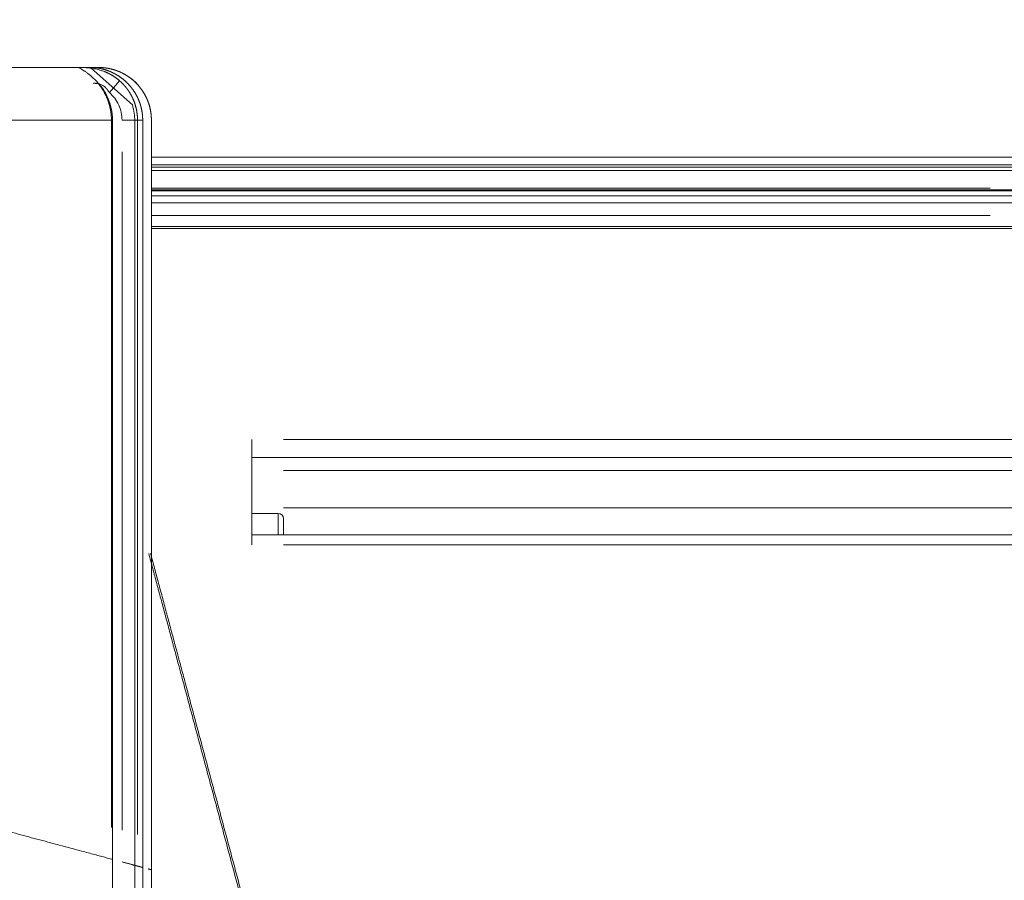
# Model space of a CAD drawing. Header units: millimetres. Extents: x 25069 to 61396, y 8621 to 21558.
# Tile 635 of 656: x 59448 to 59541, y 15433 to 15514. Entities that reach past the tile are written whole.
import ezdxf

# ---------------------------------------------------------------- set-up
doc = ezdxf.new("R2010")
doc.units = ezdxf.units.MM
doc.layers.add('10', color=7, linetype='Continuous')
doc.layers.add('dim', color=84, linetype='Continuous', lineweight=9)
doc.dimstyles.get("Standard").update_dxf_attribs({"dimtxt": 15, "dimasz": 5, "dimexe": 8, "dimexo": 5, "dimgap": 3, "dimtad": 0, "dimzin": 0, "dimdsep": 46, "dimtxsty": 'Standard', "dimblk": 'CLOSEDBLANK', "dimcen": 2, "dimclrd": 4, "dimclre": 3, "dimadec": 0, "dimazin": 0, "dimtfac": 1, "dimtofl": 0, "dimtmove": 0, "dimatfit": 3, "dimldrblk": 'CLOSEDBLANK', "dimfxl": 0, "dimtolj": 1, "dimtzin": 0, "dimarcsym": 0})

# ---------------------------------------------------------------- blocks, each defined once
blk = doc.blocks.new('_ClosedBlank')
at = {"color": 0, "linetype": 'ByBlock', "lineweight": -2}
for p, q in [((-1, 0.1667), (0, 0)), ((-1, 0.1667), (-1, -0.1667)), ((0, 0), (-1, -0.1667))]:
    blk.add_line(p, q, dxfattribs=at)
blk = doc.blocks.new('*D43')
at = {"layer": 'Defpoints', "color": 0, "lineweight": 18}
for p in [(59230.093, 15670.62), (59230.093, 15460.188), (59407.593, 15394.872)]:
    blk.add_point(p, dxfattribs=at)
at = {"layer": 'dim', "color": 3, "lineweight": -2}
for p, q in [((59230.093, 15480.188), (59230.093, 15690.62)), ((59407.593, 15414.872), (59407.593, 15690.62))]:
    blk.add_line(p, q, dxfattribs=at)
at = {"layer": 'dim', "color": 4, "lineweight": -3}
for p, q in [((59240.093, 15670.62), (59397.593, 15670.62)), ((59407.593, 15670.62), (59417.593, 15670.62))]:
    blk.add_line(p, q, dxfattribs=at)
at = {"layer": 'dim', "color": 4, "lineweight": -3, "xscale": 10, "yscale": 10, "zscale": 10, "rotation": 180}
blk.add_blockref('_ClosedBlank', (59230.093, 15670.62), dxfattribs=at)
at = {"layer": 'dim', "color": 4, "lineweight": -3, "xscale": 10, "yscale": 10, "zscale": 10}
blk.add_blockref('_ClosedBlank', (59407.593, 15670.62), dxfattribs=at)
at = {"layer": 'dim', "color": 0, "lineweight": 18, "insert": (59672.593, 15670.62), "char_height": 100, "attachment_point": 5}
blk.add_mtext('\\A1;177.50', dxfattribs=at)

msp = doc.modelspace()

# ---------------------------------------------------------------- linework, layer by layer
at = {"layer": '10', "color": 7, "linetype": 'Continuous', "lineweight": 20}
for p, q in [((59439.664, 15509.872), (59454.823, 15509.872)), ((59454.823, 15509.872), (59455.575, 15509.872)), ((59454.871, 15509.804), (59458.777, 15506.317)), ((59457.567, 15508.61), (59456.593, 15507.489)), ((59456.79, 15504.872), (59442.993, 15504.872)), ((59456.885, 15504.872), (59456.79, 15504.872)), ((59456.79, 15437.875), (59456.79, 15504.872)), ((59456.885, 15434.796), (59456.885, 15504.872)), ((59459.263, 15504.872), (59457.796, 15504.872)), ((59458.997, 15434.284), (59458.997, 15504.872)), ((59459.754, 15504.872), (59459.263, 15504.872)), ((59459.263, 15504.872), (59459.263, 15437.213)), ((59459.775, 15504.872), (59459.754, 15504.872)), ((59459.754, 15437.082), (59459.754, 15504.872)), ((59459.775, 15434.036), (59459.775, 15504.872)), ((59460.58, 15504.872), (59460.593, 15504.872)), ((59460.58, 15504.872), (59460.58, 15436.86)), ((59460.593, 15433.856), (59460.593, 15504.872)), ((59457.796, 15437.606), (59457.796, 15501.871)), ((59460.594, 15501.368), (59543.093, 15501.368)), ((59543.093, 15501.372), (59460.595, 15501.372)), ((59543.093, 15500.663), (59460.594, 15500.663)), ((59543.093, 15500.644), (59460.594, 15500.644)), ((59460.594, 15500.414), (59543.093, 15500.414)), ((59543.093, 15500.126), (59460.594, 15500.126)), ((59540.092, 15498.439), (59460.594, 15498.439)), ((59543.093, 15498.277), (59460.594, 15498.277)), ((59543.093, 15498.194), (59460.594, 15498.194)), ((59460.594, 15497.718), (59543.093, 15497.718)), ((59460.594, 15497.057), (59543.093, 15497.057)), ((59540.093, 15495.847), (59460.595, 15495.847)), ((59543.093, 15494.794), (59460.594, 15494.794)), ((59543.093, 15494.617), (59460.594, 15494.617)), ((59470.093, 15464.639), (59470.093, 15474.617)), ((59473.094, 15474.617), (59543.093, 15474.617)), ((59543.093, 15472.924), (59470.093, 15472.924)), ((59543.093, 15471.678), (59473.094, 15471.678)), ((59472.593, 15467.622), (59470.093, 15467.622)), ((59472.593, 15465.599), (59472.593, 15467.622)), ((59549.093, 15468.148), (59473.094, 15468.148)), ((59473.093, 15465.599), (59473.093, 15467.122)), ((59543.093, 15465.599), (59470.093, 15465.599)), ((59543.093, 15464.639), (59473.094, 15464.639)), ((59456.885, 15347.872), (59456.885, 15435.09)), ((59458.997, 15347.872), (59458.997, 15434.284)), ((59459.775, 15347.872), (59459.775, 15434.477)), ((59460.593, 15347.872), (59460.593, 15433.86))]:
    msp.add_line(p, q, dxfattribs=at)
for centre, radius in [((59455.593, 15504.872), 5), ((59472.593, 15467.122), 0.5)]:
    msp.add_arc(centre, radius, 0, 90, dxfattribs=at)
for points, knots in [([(59453.655, 15509.867), (59453.655, 15509.867), (59453.653, 15509.868), (59453.651, 15509.868), (59453.649, 15509.868), (59453.647, 15509.869), (59453.645, 15509.869), (59453.644, 15509.869), (59453.643, 15509.869), (59453.642, 15509.87), (59453.642, 15509.87), (59453.642, 15509.87), (59453.642, 15509.87), (59453.642, 15509.87), (59453.642, 15509.87), (59453.643, 15509.871), (59453.644, 15509.871), (59453.645, 15509.871), (59453.647, 15509.871), (59453.649, 15509.871), (59453.651, 15509.871), (59453.653, 15509.871), (59453.656, 15509.871), (59453.659, 15509.871), (59453.662, 15509.871), (59453.665, 15509.871), (59453.668, 15509.871), (59453.672, 15509.871), (59453.676, 15509.871), (59453.681, 15509.872), (59453.685, 15509.872), (59453.69, 15509.872), (59453.707, 15509.872), (59453.741, 15509.872), (59453.804, 15509.871), (59453.882, 15509.871), (59453.973, 15509.87), (59454.076, 15509.867), (59454.189, 15509.864), (59454.313, 15509.858), (59454.461, 15509.848), (59454.634, 15509.833), (59454.833, 15509.81), (59455.053, 15509.777), (59455.294, 15509.732), (59455.553, 15509.671), (59455.822, 15509.593), (59456.02, 15509.523), (59456.145, 15509.474), (59456.195, 15509.455), (59456.245, 15509.434), (59456.295, 15509.413), (59456.345, 15509.391), (59456.395, 15509.368), (59456.446, 15509.344), (59456.497, 15509.32), (59456.547, 15509.295), (59456.598, 15509.269), (59456.649, 15509.243), (59456.7, 15509.215), (59456.752, 15509.187), (59456.803, 15509.158), (59456.854, 15509.128), (59456.905, 15509.097), (59456.957, 15509.065), (59457.008, 15509.032), (59457.059, 15508.999), (59457.111, 15508.964), (59457.162, 15508.929), (59457.213, 15508.892), (59457.264, 15508.855), (59457.315, 15508.817), (59457.366, 15508.777), (59457.416, 15508.737), (59457.467, 15508.696), (59457.517, 15508.654), (59457.55, 15508.625), (59457.567, 15508.61)], [0, 0, 0, 0, 0.004171, 0.00833, 0.012477, 0.016612, 0.020736, 0.024849, 0.028952, 0.033046, 0.037131, 0.041207, 0.045275, 0.049336, 0.05339, 0.057438, 0.061479, 0.065515, 0.069547, 0.073574, 0.077598, 0.081618, 0.085636, 0.089652, 0.093666, 0.097679, 0.101692, 0.105705, 0.109719, 0.113733, 0.11775, 0.121769, 0.125791, 0.157, 0.188149, 0.219499, 0.251309, 0.281747, 0.312522, 0.343828, 0.375843, 0.416518, 0.458091, 0.500843, 0.548782, 0.597851, 0.648333, 0.700489, 0.709826, 0.719223, 0.728683, 0.738205, 0.747792, 0.757445, 0.767164, 0.776951, 0.786807, 0.796734, 0.806731, 0.816801, 0.826945, 0.837162, 0.847456, 0.857825, 0.868272, 0.878797, 0.889402, 0.900087, 0.910852, 0.9217, 0.932631, 0.943645, 0.954744, 0.965928, 0.977198, 0.988555, 1, 1, 1, 1]), ([(59453.956, 15509.706), (59453.954, 15509.709), (59453.948, 15509.714), (59453.939, 15509.722), (59453.931, 15509.73), (59453.922, 15509.737), (59453.913, 15509.744), (59453.905, 15509.751), (59453.896, 15509.758), (59453.887, 15509.765), (59453.879, 15509.771), (59453.87, 15509.777), (59453.862, 15509.783), (59453.853, 15509.789), (59453.844, 15509.794), (59453.836, 15509.8), (59453.827, 15509.805), (59453.818, 15509.81), (59453.81, 15509.814), (59453.801, 15509.819), (59453.793, 15509.823), (59453.784, 15509.828), (59453.775, 15509.832), (59453.767, 15509.835), (59453.758, 15509.839), (59453.75, 15509.842), (59453.741, 15509.845), (59453.732, 15509.848), (59453.724, 15509.851), (59453.715, 15509.854), (59453.707, 15509.856), (59453.698, 15509.859), (59453.69, 15509.861), (59453.681, 15509.863), (59453.672, 15509.864), (59453.664, 15509.866), (59453.658, 15509.867), (59453.655, 15509.867)], [0, 0, 0, 0, 0.027475, 0.055015, 0.082618, 0.110286, 0.138019, 0.165815, 0.193676, 0.221601, 0.249591, 0.277645, 0.305764, 0.333946, 0.362194, 0.390506, 0.418882, 0.447323, 0.475829, 0.504399, 0.533034, 0.561734, 0.590498, 0.619327, 0.648221, 0.677179, 0.706202, 0.73529, 0.764443, 0.79366, 0.822943, 0.85229, 0.881702, 0.911179, 0.940721, 0.970328, 1, 1, 1, 1]), ([(59456.79, 15504.872), (59456.79, 15504.884), (59456.79, 15504.907), (59456.79, 15504.941), (59456.789, 15504.976), (59456.789, 15505.01), (59456.788, 15505.044), (59456.786, 15505.078), (59456.785, 15505.111), (59456.784, 15505.144), (59456.782, 15505.177), (59456.78, 15505.21), (59456.778, 15505.243), (59456.775, 15505.275), (59456.773, 15505.307), (59456.77, 15505.338), (59456.767, 15505.37), (59456.765, 15505.401), (59456.761, 15505.432), (59456.758, 15505.463), (59456.755, 15505.493), (59456.751, 15505.524), (59456.747, 15505.554), (59456.744, 15505.583), (59456.74, 15505.613), (59456.736, 15505.642), (59456.731, 15505.671), (59456.727, 15505.7), (59456.723, 15505.728), (59456.718, 15505.756), (59456.713, 15505.784), (59456.709, 15505.812), (59456.704, 15505.839), (59456.699, 15505.866), (59456.694, 15505.893), (59456.688, 15505.92), (59456.683, 15505.946), (59456.678, 15505.972), (59456.672, 15505.998), (59456.667, 15506.023), (59456.661, 15506.049), (59456.656, 15506.074), (59456.65, 15506.099), (59456.644, 15506.123), (59456.639, 15506.147), (59456.633, 15506.171), (59456.627, 15506.195), (59456.621, 15506.219), (59456.615, 15506.242), (59456.609, 15506.265), (59456.603, 15506.288), (59456.597, 15506.31), (59456.591, 15506.332), (59456.585, 15506.354), (59456.578, 15506.376), (59456.572, 15506.398), (59456.566, 15506.419), (59456.56, 15506.44), (59456.553, 15506.461), (59456.547, 15506.481), (59456.541, 15506.501), (59456.535, 15506.521), (59456.528, 15506.541), (59456.522, 15506.56), (59456.516, 15506.58), (59456.509, 15506.599), (59456.503, 15506.617), (59456.473, 15506.706), (59456.417, 15506.859), (59456.331, 15507.069), (59456.241, 15507.263), (59456.144, 15507.455), (59456.04, 15507.644), (59455.926, 15507.83), (59455.813, 15508.002), (59455.651, 15508.229), (59455.44, 15508.492), (59455.215, 15508.733), (59455.037, 15508.906), (59454.903, 15509.028), (59454.774, 15509.137), (59454.647, 15509.237), (59454.524, 15509.329), (59454.406, 15509.411), (59454.3, 15509.482), (59454.229, 15509.528), (59454.185, 15509.555), (59454.165, 15509.568), (59454.145, 15509.58), (59454.126, 15509.592), (59454.109, 15509.603), (59454.091, 15509.613), (59454.075, 15509.624), (59454.06, 15509.633), (59454.046, 15509.642), (59454.032, 15509.651), (59454.019, 15509.659), (59454.008, 15509.667), (59453.997, 15509.675), (59453.987, 15509.682), (59453.978, 15509.688), (59453.97, 15509.695), (59453.963, 15509.701), (59453.959, 15509.704), (59453.956, 15509.706)], [0, 0, 0, 0, 0.00484, 0.009648, 0.014424, 0.019167, 0.023878, 0.028557, 0.033203, 0.037817, 0.042399, 0.046948, 0.051464, 0.055949, 0.060401, 0.06482, 0.069208, 0.073563, 0.077885, 0.082175, 0.086433, 0.090659, 0.094852, 0.099012, 0.103141, 0.107237, 0.1113, 0.115332, 0.119331, 0.123297, 0.127231, 0.131133, 0.135003, 0.13884, 0.142645, 0.146417, 0.150157, 0.153865, 0.15754, 0.161183, 0.164794, 0.168372, 0.171918, 0.175432, 0.178913, 0.182362, 0.185779, 0.189163, 0.192515, 0.195835, 0.199122, 0.202377, 0.2056, 0.20879, 0.211948, 0.215073, 0.218167, 0.221228, 0.224256, 0.227252, 0.230216, 0.233148, 0.236047, 0.238914, 0.241749, 0.244551, 0.247322, 0.250059, 0.283869, 0.31597, 0.346368, 0.375067, 0.408087, 0.43981, 0.470249, 0.49942, 0.564277, 0.624945, 0.657468, 0.689052, 0.719765, 0.749681, 0.782129, 0.813664, 0.844409, 0.874503, 0.881837, 0.889115, 0.896339, 0.903512, 0.910636, 0.917714, 0.924748, 0.931741, 0.938695, 0.945613, 0.952498, 0.959353, 0.96618, 0.972982, 0.979762, 0.986523, 0.993268, 1, 1, 1, 1]), ([(59457.371, 15509.123), (59457.362, 15509.129), (59457.344, 15509.14), (59457.316, 15509.157), (59457.288, 15509.173), (59457.26, 15509.19), (59457.232, 15509.206), (59457.204, 15509.222), (59457.176, 15509.237), (59457.148, 15509.253), (59457.12, 15509.268), (59457.093, 15509.283), (59457.065, 15509.298), (59457.037, 15509.313), (59457.009, 15509.327), (59456.981, 15509.341), (59456.953, 15509.355), (59456.925, 15509.369), (59456.898, 15509.382), (59456.87, 15509.395), (59456.842, 15509.409), (59456.814, 15509.421), (59456.787, 15509.434), (59456.759, 15509.447), (59456.731, 15509.459), (59456.704, 15509.471), (59456.676, 15509.483), (59456.649, 15509.494), (59456.621, 15509.506), (59456.594, 15509.517), (59456.566, 15509.528), (59456.539, 15509.539), (59456.512, 15509.549), (59456.484, 15509.56), (59456.457, 15509.57), (59456.43, 15509.58), (59456.403, 15509.59), (59456.376, 15509.599), (59456.348, 15509.609), (59456.321, 15509.618), (59456.295, 15509.627), (59456.268, 15509.636), (59456.241, 15509.645), (59456.214, 15509.653), (59456.187, 15509.662), (59456.161, 15509.67), (59456.134, 15509.678), (59456.096, 15509.689), (59456.046, 15509.703), (59455.984, 15509.72), (59455.923, 15509.735), (59455.862, 15509.75), (59455.801, 15509.764), (59455.74, 15509.777), (59455.68, 15509.789), (59455.62, 15509.8), (59455.561, 15509.81), (59455.502, 15509.82), (59455.443, 15509.828), (59455.385, 15509.836), (59455.327, 15509.843), (59455.269, 15509.849), (59455.212, 15509.855), (59455.155, 15509.859), (59455.099, 15509.863), (59455.043, 15509.866), (59454.987, 15509.869), (59454.932, 15509.871), (59454.877, 15509.872), (59454.841, 15509.872), (59454.823, 15509.872)], [0, 0, 0, 0, 0.011641, 0.023246, 0.034815, 0.046346, 0.057842, 0.069302, 0.080726, 0.092114, 0.103467, 0.114784, 0.126066, 0.137313, 0.148525, 0.159703, 0.170846, 0.181955, 0.19303, 0.204071, 0.215078, 0.226052, 0.236992, 0.247899, 0.258773, 0.269614, 0.280423, 0.291199, 0.301942, 0.312654, 0.323334, 0.333982, 0.344599, 0.355184, 0.365739, 0.376262, 0.386755, 0.397217, 0.407649, 0.418051, 0.428423, 0.438766, 0.449079, 0.459362, 0.469617, 0.479843, 0.49004, 0.500209, 0.523882, 0.547446, 0.570903, 0.594256, 0.617507, 0.64066, 0.663718, 0.686682, 0.709556, 0.732342, 0.755044, 0.777664, 0.800205, 0.82267, 0.845062, 0.867384, 0.889638, 0.911827, 0.933955, 0.956025, 0.978039, 1, 1, 1, 1]), ([(59455.575, 15509.872), (59455.585, 15509.872), (59455.605, 15509.872), (59455.636, 15509.872), (59455.666, 15509.871), (59455.697, 15509.87), (59455.727, 15509.87), (59455.758, 15509.869), (59455.789, 15509.867), (59455.82, 15509.866), (59455.851, 15509.864), (59455.882, 15509.863), (59455.913, 15509.861), (59455.944, 15509.858), (59455.975, 15509.856), (59456.006, 15509.853), (59456.038, 15509.851), (59456.069, 15509.848), (59456.1, 15509.845), (59456.132, 15509.841), (59456.163, 15509.838), (59456.195, 15509.834), (59456.226, 15509.83), (59456.258, 15509.825), (59456.29, 15509.821), (59456.322, 15509.816), (59456.353, 15509.812), (59456.385, 15509.806), (59456.417, 15509.801), (59456.449, 15509.796), (59456.481, 15509.79), (59456.513, 15509.784), (59456.545, 15509.778), (59456.577, 15509.771), (59456.609, 15509.765), (59456.641, 15509.758), (59456.673, 15509.751), (59456.705, 15509.743), (59456.738, 15509.736), (59456.77, 15509.728), (59456.802, 15509.72), (59456.834, 15509.712), (59456.866, 15509.703), (59456.899, 15509.695), (59456.931, 15509.686), (59456.963, 15509.677), (59456.996, 15509.667), (59457.017, 15509.661), (59457.028, 15509.657)], [0, 0, 0, 0, 0.021012, 0.042047, 0.063105, 0.084187, 0.105294, 0.126427, 0.147586, 0.168771, 0.189984, 0.211225, 0.232494, 0.253793, 0.275122, 0.296482, 0.317873, 0.339296, 0.360751, 0.38224, 0.403763, 0.42532, 0.446912, 0.46854, 0.490205, 0.511906, 0.533646, 0.555424, 0.57724, 0.599097, 0.620993, 0.642931, 0.66491, 0.686931, 0.708995, 0.731103, 0.753254, 0.77545, 0.797691, 0.819978, 0.842312, 0.864693, 0.887121, 0.909598, 0.932123, 0.954699, 0.977324, 1, 1, 1, 1]), ([(59457.028, 15509.657), (59457.039, 15509.654), (59457.062, 15509.647), (59457.096, 15509.636), (59457.129, 15509.626), (59457.163, 15509.615), (59457.197, 15509.603), (59457.23, 15509.592), (59457.263, 15509.58), (59457.296, 15509.568), (59457.329, 15509.556), (59457.362, 15509.543), (59457.395, 15509.531), (59457.428, 15509.518), (59457.46, 15509.505), (59457.493, 15509.491), (59457.525, 15509.478), (59457.557, 15509.464), (59457.589, 15509.45), (59457.621, 15509.436), (59457.653, 15509.422), (59457.685, 15509.407), (59457.716, 15509.392), (59457.748, 15509.377), (59457.779, 15509.362), (59457.81, 15509.347), (59457.841, 15509.331), (59457.872, 15509.316), (59457.902, 15509.3), (59457.933, 15509.283), (59457.963, 15509.267), (59457.993, 15509.251), (59458.024, 15509.234), (59458.054, 15509.217), (59458.083, 15509.2), (59458.113, 15509.183), (59458.142, 15509.165), (59458.172, 15509.147), (59458.201, 15509.13), (59458.23, 15509.112), (59458.259, 15509.093), (59458.288, 15509.075), (59458.316, 15509.056), (59458.345, 15509.038), (59458.373, 15509.019), (59458.401, 15509), (59458.429, 15508.981), (59458.457, 15508.961), (59458.484, 15508.942), (59458.512, 15508.922), (59458.539, 15508.902), (59458.566, 15508.882), (59458.593, 15508.862), (59458.62, 15508.841), (59458.647, 15508.821), (59458.673, 15508.8), (59458.699, 15508.779), (59458.726, 15508.758), (59458.752, 15508.737), (59458.777, 15508.716), (59458.803, 15508.694), (59458.828, 15508.673), (59458.854, 15508.651), (59458.879, 15508.629), (59458.904, 15508.607), (59458.928, 15508.585), (59458.953, 15508.562), (59458.977, 15508.54), (59459.002, 15508.517), (59459.026, 15508.495), (59459.05, 15508.472), (59459.073, 15508.449), (59459.097, 15508.426), (59459.12, 15508.402), (59459.143, 15508.379), (59459.166, 15508.355), (59459.189, 15508.332), (59459.212, 15508.308), (59459.234, 15508.284), (59459.257, 15508.26), (59459.279, 15508.236), (59459.3, 15508.212), (59459.322, 15508.188), (59459.344, 15508.163), (59459.365, 15508.138), (59459.386, 15508.114), (59459.407, 15508.089), (59459.428, 15508.064), (59459.449, 15508.039), (59459.469, 15508.014), (59459.489, 15507.989), (59459.509, 15507.963), (59459.529, 15507.938), (59459.549, 15507.912), (59459.568, 15507.887), (59459.588, 15507.861), (59459.607, 15507.835), (59459.626, 15507.809), (59459.645, 15507.783), (59459.663, 15507.757), (59459.681, 15507.731), (59459.7, 15507.705), (59459.718, 15507.679), (59459.735, 15507.652), (59459.753, 15507.626), (59459.77, 15507.599), (59459.788, 15507.572), (59459.805, 15507.546), (59459.822, 15507.519), (59459.838, 15507.492), (59459.855, 15507.465), (59459.871, 15507.438), (59459.887, 15507.411), (59459.903, 15507.384), (59459.919, 15507.356), (59459.934, 15507.329), (59459.95, 15507.302), (59459.965, 15507.274), (59459.98, 15507.247), (59459.995, 15507.219), (59460.009, 15507.191), (59460.024, 15507.164), (59460.038, 15507.136), (59460.052, 15507.108), (59460.066, 15507.08), (59460.079, 15507.052), (59460.093, 15507.024), (59460.106, 15506.996), (59460.119, 15506.968), (59460.132, 15506.94), (59460.145, 15506.912), (59460.157, 15506.884), (59460.169, 15506.855), (59460.182, 15506.827), (59460.194, 15506.799), (59460.205, 15506.77), (59460.217, 15506.742), (59460.228, 15506.714), (59460.239, 15506.685), (59460.25, 15506.657), (59460.261, 15506.628), (59460.272, 15506.599), (59460.282, 15506.571), (59460.293, 15506.542), (59460.303, 15506.513), (59460.312, 15506.485), (59460.322, 15506.456), (59460.332, 15506.427), (59460.341, 15506.398), (59460.35, 15506.37), (59460.359, 15506.341), (59460.368, 15506.312), (59460.376, 15506.283), (59460.385, 15506.254), (59460.393, 15506.225), (59460.401, 15506.197), (59460.409, 15506.168), (59460.417, 15506.139), (59460.424, 15506.11), (59460.431, 15506.081), (59460.439, 15506.052), (59460.445, 15506.023), (59460.452, 15505.994), (59460.459, 15505.965), (59460.465, 15505.936), (59460.471, 15505.907), (59460.477, 15505.878), (59460.483, 15505.849), (59460.489, 15505.82), (59460.495, 15505.791), (59460.5, 15505.762), (59460.505, 15505.733), (59460.51, 15505.704), (59460.515, 15505.675), (59460.519, 15505.646), (59460.524, 15505.617), (59460.528, 15505.589), (59460.532, 15505.56), (59460.536, 15505.531), (59460.54, 15505.502), (59460.544, 15505.473), (59460.547, 15505.444), (59460.55, 15505.415), (59460.553, 15505.387), (59460.556, 15505.358), (59460.559, 15505.329), (59460.561, 15505.3), (59460.564, 15505.271), (59460.566, 15505.243), (59460.568, 15505.214), (59460.57, 15505.185), (59460.572, 15505.157), (59460.573, 15505.128), (59460.575, 15505.099), (59460.576, 15505.071), (59460.577, 15505.042), (59460.578, 15505.014), (59460.578, 15504.985), (59460.579, 15504.957), (59460.579, 15504.929), (59460.58, 15504.9), (59460.58, 15504.881), (59460.58, 15504.872)], [0, 0, 0, 0, 0.005562, 0.011119, 0.016671, 0.022216, 0.027756, 0.03329, 0.038819, 0.044342, 0.049859, 0.05537, 0.060876, 0.066377, 0.071871, 0.07736, 0.082844, 0.088321, 0.093793, 0.09926, 0.104721, 0.110176, 0.115625, 0.121069, 0.126507, 0.131939, 0.137366, 0.142787, 0.148203, 0.153613, 0.159017, 0.164415, 0.169808, 0.175195, 0.180577, 0.185953, 0.191323, 0.196688, 0.202047, 0.2074, 0.212748, 0.21809, 0.223426, 0.228757, 0.234082, 0.239401, 0.244715, 0.250023, 0.255325, 0.260622, 0.265913, 0.271198, 0.276478, 0.281752, 0.287021, 0.292284, 0.297541, 0.302792, 0.308038, 0.313279, 0.318513, 0.323742, 0.328965, 0.334183, 0.339395, 0.344601, 0.349802, 0.354997, 0.360186, 0.36537, 0.370548, 0.37572, 0.380887, 0.386048, 0.391203, 0.396353, 0.401497, 0.406636, 0.411769, 0.416896, 0.422017, 0.427133, 0.432243, 0.437348, 0.442447, 0.44754, 0.452627, 0.457709, 0.462786, 0.467856, 0.472921, 0.477981, 0.483034, 0.488082, 0.493125, 0.498161, 0.503192, 0.508218, 0.513237, 0.518252, 0.52326, 0.528263, 0.53326, 0.538251, 0.543237, 0.548217, 0.553192, 0.558161, 0.563124, 0.568082, 0.573033, 0.57798, 0.58292, 0.587855, 0.592785, 0.597708, 0.602626, 0.607539, 0.612445, 0.617346, 0.622242, 0.627131, 0.632016, 0.636894, 0.641767, 0.646634, 0.651495, 0.656351, 0.661201, 0.666046, 0.670885, 0.675718, 0.680546, 0.685367, 0.690184, 0.694994, 0.699799, 0.704599, 0.709392, 0.71418, 0.718963, 0.723739, 0.72851, 0.733276, 0.738035, 0.74279, 0.747538, 0.752281, 0.757018, 0.761749, 0.766475, 0.771195, 0.77591, 0.780619, 0.785322, 0.79002, 0.794712, 0.799398, 0.804078, 0.808753, 0.813423, 0.818086, 0.822744, 0.827397, 0.832044, 0.836685, 0.84132, 0.84595, 0.850574, 0.855192, 0.859805, 0.864412, 0.869014, 0.87361, 0.8782, 0.882784, 0.887363, 0.891937, 0.896504, 0.901066, 0.905623, 0.910173, 0.914718, 0.919258, 0.923791, 0.928319, 0.932842, 0.937359, 0.94187, 0.946375, 0.950875, 0.955369, 0.959858, 0.96434, 0.968818, 0.973289, 0.977755, 0.982215, 0.98667, 0.991119, 0.995562, 1, 1, 1, 1]), ([(59456.885, 15504.872), (59456.883, 15505.259), (59456.807, 15505.981), (59456.486, 15506.975), (59456.057, 15507.766), (59455.622, 15508.331), (59455.363, 15508.581), (59455.267, 15508.658)], [0, 0, 0, 0, 0.24546, 0.472886, 0.677544, 0.855381, 1, 1, 1, 1]), ([(59459.754, 15504.872), (59459.754, 15504.883), (59459.754, 15504.905), (59459.754, 15504.939), (59459.753, 15504.972), (59459.752, 15505.006), (59459.751, 15505.039), (59459.75, 15505.073), (59459.749, 15505.106), (59459.747, 15505.14), (59459.745, 15505.173), (59459.743, 15505.206), (59459.741, 15505.24), (59459.738, 15505.273), (59459.735, 15505.307), (59459.732, 15505.34), (59459.729, 15505.374), (59459.725, 15505.407), (59459.722, 15505.441), (59459.718, 15505.474), (59459.713, 15505.507), (59459.709, 15505.541), (59459.704, 15505.574), (59459.7, 15505.608), (59459.694, 15505.641), (59459.689, 15505.674), (59459.684, 15505.707), (59459.678, 15505.741), (59459.672, 15505.774), (59459.665, 15505.807), (59459.659, 15505.84), (59459.652, 15505.873), (59459.645, 15505.906), (59459.638, 15505.94), (59459.631, 15505.973), (59459.623, 15506.006), (59459.615, 15506.039), (59459.607, 15506.071), (59459.599, 15506.104), (59459.591, 15506.137), (59459.582, 15506.17), (59459.573, 15506.203), (59459.564, 15506.235), (59459.554, 15506.268), (59459.545, 15506.301), (59459.535, 15506.333), (59459.525, 15506.366), (59459.514, 15506.398), (59459.504, 15506.43), (59459.493, 15506.463), (59459.482, 15506.495), (59459.471, 15506.527), (59459.459, 15506.559), (59459.447, 15506.591), (59459.436, 15506.623), (59459.423, 15506.655), (59459.411, 15506.687), (59459.399, 15506.719), (59459.386, 15506.75), (59459.373, 15506.782), (59459.359, 15506.814), (59459.346, 15506.845), (59459.332, 15506.876), (59459.318, 15506.908), (59459.304, 15506.939), (59459.29, 15506.97), (59459.275, 15507.001), (59459.261, 15507.032), (59459.246, 15507.063), (59459.23, 15507.094), (59459.215, 15507.124), (59459.199, 15507.155), (59459.183, 15507.185), (59459.167, 15507.216), (59459.151, 15507.246), (59459.134, 15507.276), (59459.113, 15507.314), (59459.088, 15507.359), (59459.057, 15507.411), (59459.026, 15507.463), (59458.994, 15507.514), (59458.962, 15507.566), (59458.928, 15507.617), (59458.894, 15507.668), (59458.859, 15507.719), (59458.824, 15507.769), (59458.788, 15507.819), (59458.751, 15507.869), (59458.713, 15507.918), (59458.674, 15507.967), (59458.635, 15508.016), (59458.595, 15508.064), (59458.555, 15508.112), (59458.513, 15508.16), (59458.471, 15508.207), (59458.429, 15508.254), (59458.385, 15508.3), (59458.341, 15508.346), (59458.296, 15508.392), (59458.251, 15508.437), (59458.204, 15508.482), (59458.157, 15508.526), (59458.11, 15508.57), (59458.061, 15508.613), (59458.012, 15508.655), (59457.963, 15508.698), (59457.912, 15508.739), (59457.861, 15508.78), (59457.809, 15508.821), (59457.757, 15508.861), (59457.704, 15508.9), (59457.65, 15508.939), (59457.595, 15508.977), (59457.54, 15509.014), (59457.485, 15509.051), (59457.428, 15509.088), (59457.39, 15509.111), (59457.371, 15509.123)], [0, 0, 0, 0, 0.006563, 0.013128, 0.019696, 0.026267, 0.03284, 0.039415, 0.045994, 0.052574, 0.059158, 0.065743, 0.072332, 0.078923, 0.085517, 0.092113, 0.098712, 0.105313, 0.111917, 0.118524, 0.125133, 0.131745, 0.138359, 0.144977, 0.151596, 0.158219, 0.164844, 0.171472, 0.178102, 0.184735, 0.191371, 0.198009, 0.20465, 0.211294, 0.21794, 0.224589, 0.231241, 0.237895, 0.244552, 0.251212, 0.257874, 0.264539, 0.271207, 0.277878, 0.284551, 0.291227, 0.297906, 0.304588, 0.311272, 0.317959, 0.324648, 0.331341, 0.338036, 0.344734, 0.351435, 0.358138, 0.364844, 0.371553, 0.378265, 0.38498, 0.391697, 0.398417, 0.40514, 0.411866, 0.418594, 0.425325, 0.432059, 0.438796, 0.445536, 0.452279, 0.459024, 0.465772, 0.472523, 0.479277, 0.486033, 0.492793, 0.499555, 0.511379, 0.523238, 0.535132, 0.547061, 0.559026, 0.571025, 0.583059, 0.595129, 0.607234, 0.619374, 0.631549, 0.643759, 0.656005, 0.668286, 0.680602, 0.692953, 0.70534, 0.717762, 0.730219, 0.742712, 0.75524, 0.767803, 0.780402, 0.793036, 0.805705, 0.81841, 0.83115, 0.843926, 0.856737, 0.869584, 0.882466, 0.895383, 0.908336, 0.921324, 0.934348, 0.947407, 0.960502, 0.973633, 0.986799, 1, 1, 1, 1]), ([(59457.567, 15508.61), (59457.575, 15508.603), (59457.591, 15508.588), (59457.616, 15508.566), (59457.641, 15508.544), (59457.665, 15508.522), (59457.689, 15508.499), (59457.713, 15508.476), (59457.737, 15508.454), (59457.76, 15508.431), (59457.784, 15508.408), (59457.807, 15508.384), (59457.83, 15508.361), (59457.853, 15508.338), (59457.876, 15508.314), (59457.898, 15508.29), (59457.921, 15508.267), (59457.943, 15508.243), (59457.965, 15508.219), (59457.987, 15508.194), (59458.009, 15508.17), (59458.03, 15508.146), (59458.051, 15508.121), (59458.072, 15508.097), (59458.093, 15508.072), (59458.114, 15508.047), (59458.135, 15508.022), (59458.155, 15507.997), (59458.175, 15507.972), (59458.195, 15507.947), (59458.215, 15507.921), (59458.235, 15507.896), (59458.254, 15507.87), (59458.274, 15507.845), (59458.293, 15507.819), (59458.312, 15507.793), (59458.33, 15507.767), (59458.349, 15507.741), (59458.367, 15507.715), (59458.385, 15507.689), (59458.403, 15507.663), (59458.421, 15507.636), (59458.439, 15507.61), (59458.456, 15507.583), (59458.473, 15507.557), (59458.49, 15507.53), (59458.507, 15507.503), (59458.524, 15507.477), (59458.54, 15507.45), (59458.557, 15507.423), (59458.573, 15507.396), (59458.589, 15507.368), (59458.604, 15507.341), (59458.62, 15507.314), (59458.635, 15507.287), (59458.65, 15507.259), (59458.665, 15507.232), (59458.68, 15507.204), (59458.695, 15507.177), (59458.709, 15507.149), (59458.723, 15507.121), (59458.737, 15507.094), (59458.751, 15507.066), (59458.765, 15507.038), (59458.778, 15507.01), (59458.792, 15506.982), (59458.805, 15506.954), (59458.823, 15506.914), (59458.846, 15506.863), (59458.873, 15506.8), (59458.899, 15506.736), (59458.925, 15506.672), (59458.949, 15506.608), (59458.973, 15506.543), (59458.996, 15506.478), (59459.018, 15506.413), (59459.038, 15506.348), (59459.058, 15506.282), (59459.077, 15506.216), (59459.096, 15506.15), (59459.113, 15506.084), (59459.129, 15506.017), (59459.144, 15505.951), (59459.159, 15505.884), (59459.172, 15505.817), (59459.185, 15505.75), (59459.197, 15505.683), (59459.207, 15505.616), (59459.217, 15505.548), (59459.226, 15505.481), (59459.234, 15505.413), (59459.241, 15505.346), (59459.247, 15505.278), (59459.252, 15505.21), (59459.256, 15505.143), (59459.259, 15505.075), (59459.262, 15505.007), (59459.263, 15504.94), (59459.263, 15504.894), (59459.263, 15504.872)], [0, 0, 0, 0, 0.007844, 0.01568, 0.023508, 0.031327, 0.039137, 0.046939, 0.054733, 0.062518, 0.070294, 0.078062, 0.085822, 0.093573, 0.101315, 0.109049, 0.116775, 0.124492, 0.132201, 0.139901, 0.147593, 0.155277, 0.162952, 0.170618, 0.178276, 0.185926, 0.193567, 0.2012, 0.208825, 0.216441, 0.224048, 0.231647, 0.239238, 0.246821, 0.254395, 0.26196, 0.269517, 0.277066, 0.284607, 0.292139, 0.299663, 0.307178, 0.314685, 0.322184, 0.329674, 0.337156, 0.34463, 0.352095, 0.359552, 0.367001, 0.374441, 0.381873, 0.389297, 0.396712, 0.404119, 0.411518, 0.418909, 0.426291, 0.433665, 0.441031, 0.448388, 0.455737, 0.463078, 0.470411, 0.477735, 0.485051, 0.492359, 0.499659, 0.515971, 0.532271, 0.548559, 0.564835, 0.581099, 0.597351, 0.613592, 0.62982, 0.646037, 0.662243, 0.678437, 0.694619, 0.710791, 0.72695, 0.743099, 0.759236, 0.775363, 0.791478, 0.807582, 0.823675, 0.839758, 0.855829, 0.87189, 0.887941, 0.90398, 0.920009, 0.936028, 0.952036, 0.968035, 0.984022, 1, 1, 1, 1]), ([(59456.593, 15507.489), (59456.589, 15507.496), (59456.581, 15507.511), (59456.567, 15507.533), (59456.554, 15507.555), (59456.541, 15507.576), (59456.528, 15507.597), (59456.514, 15507.618), (59456.501, 15507.638), (59456.487, 15507.658), (59456.473, 15507.678), (59456.459, 15507.698), (59456.446, 15507.717), (59456.432, 15507.736), (59456.417, 15507.755), (59456.403, 15507.773), (59456.389, 15507.791), (59456.375, 15507.809), (59456.36, 15507.826), (59456.346, 15507.844), (59456.331, 15507.86), (59456.317, 15507.877), (59456.302, 15507.893), (59456.287, 15507.909), (59456.272, 15507.925), (59456.257, 15507.94), (59456.242, 15507.955), (59456.227, 15507.97), (59456.212, 15507.984), (59456.197, 15507.999), (59456.146, 15508.045), (59456.056, 15508.118), (59455.923, 15508.203), (59455.788, 15508.268), (59455.658, 15508.314), (59455.533, 15508.344), (59455.425, 15508.36), (59455.324, 15508.368), (59455.259, 15508.37), (59455.213, 15508.371), (59455.184, 15508.372), (59455.156, 15508.372), (59455.135, 15508.372), (59455.12, 15508.372), (59455.112, 15508.371), (59455.105, 15508.371), (59455.1, 15508.371), (59455.097, 15508.37), (59455.095, 15508.37), (59455.094, 15508.369), (59455.094, 15508.369), (59455.093, 15508.369)], [0, 0, 0, 0, 0.009568, 0.019058, 0.028473, 0.037812, 0.047077, 0.056267, 0.065386, 0.074432, 0.083408, 0.092314, 0.101151, 0.109921, 0.118624, 0.127261, 0.135834, 0.144344, 0.152792, 0.161178, 0.169505, 0.177774, 0.185985, 0.194141, 0.202241, 0.210289, 0.218285, 0.22623, 0.234127, 0.241976, 0.249779, 0.312907, 0.374555, 0.435887, 0.499593, 0.558624, 0.624669, 0.680562, 0.74967, 0.77379, 0.802602, 0.836104, 0.874297, 0.894345, 0.913155, 0.930726, 0.947058, 0.962152, 0.976006, 0.988622, 1, 1, 1, 1]), ([(59457.796, 15504.872), (59457.796, 15505.121), (59457.769, 15505.37), (59457.662, 15505.855), (59457.583, 15506.088), (59457.376, 15506.536), (59457.247, 15506.752), (59456.95, 15507.145), (59456.782, 15507.325), (59456.593, 15507.489)], [0, 0, 0, 0, 0.25, 0.25, 0.5, 0.5, 0.75, 0.75, 1, 1, 1, 1]), ([(59458.997, 15504.872), (59458.997, 15504.972), (59458.994, 15505.073), (59458.972, 15505.426), (59458.936, 15505.68), (59458.852, 15506.059), (59458.817, 15506.189), (59458.777, 15506.317)], [0, 0, 0, 0, 0.206791, 0.206791, 0.724457, 0.724457, 1, 1, 1, 1])]:
    msp.add_open_spline(points, degree=3, knots=knots, dxfattribs=at)
for points, weights in [([(59470.765, 15424.872), (59467.124, 15438.46), (59463.553, 15451.786), (59460.329, 15463.817)], [1, 0.950212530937, 0.923648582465, 0.920308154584]), ([(59470.941, 15424.872), (59467.3, 15438.461), (59463.729, 15451.789), (59460.504, 15463.823)], [1, 0.950057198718, 0.923346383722, 0.919867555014]), ([(59456.79, 15434.875), (59447.726, 15437.304), (59426.466, 15443), (59400.593, 15449.933)], [1, 0.881128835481, 0.881128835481, 1]), ([(59400.593, 15449.933), (59426.466, 15443), (59447.726, 15437.304), (59456.79, 15434.875)], [1, 0.881128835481, 0.881128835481, 1]), ([(59456.79, 15434.875), (59456.853, 15434.858), (59456.887, 15434.849), (59456.885, 15434.85)], [1, 0.954470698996, 0.920322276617, 0.897554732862]), ([(59456.885, 15434.85), (59456.886, 15434.85), (59456.853, 15434.858), (59456.79, 15434.875)], [0.898441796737, 0.921205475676, 0.955058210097, 1]), ([(59457.796, 15434.606), (59458.535, 15434.408), (59459.109, 15434.254), (59459.263, 15434.212)], [1, 0.851750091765, 0.851750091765, 1]), ([(59459.263, 15434.212), (59459.109, 15434.254), (59458.535, 15434.408), (59457.796, 15434.606)], [1, 0.851750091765, 0.851750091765, 1]), ([(59459.754, 15434.081), (59459.609, 15434.12), (59459.445, 15434.164), (59459.263, 15434.212)], [1, 0.999842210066, 0.999842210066, 1]), ([(59459.263, 15434.212), (59459.445, 15434.164), (59459.609, 15434.12), (59459.754, 15434.081)], [1, 0.999842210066, 0.999842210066, 1]), ([(59460.268, 15433.943), (59460.47, 15433.889), (59460.573, 15433.862), (59460.58, 15433.86)], [0.861451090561, 0.874894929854, 0.921077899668, 1]), ([(59460.58, 15433.86), (59460.574, 15433.861), (59460.5, 15433.881), (59460.352, 15433.921)], [1, 0.932677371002, 0.889177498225, 0.86950038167])]:
    msp.add_rational_spline(points, weights, degree=3, dxfattribs=at)

# ---------------------------------------------------------------- dimensions: what is measured, and where the dimension line sits
at = {"layer": 'dim', "lineweight": 18}
dim = msp.add_linear_dim(base=(59230.093, 15670.62), p1=(59407.593, 15394.872), p2=(59230.093, 15460.188), dimstyle='Standard', override={"dimscale": 2, "dimtxt": 50, "dimexe": 10, "dimexo": 10, "dimgap": 15, "dimlwd": 65533}, dxfattribs=at)
dim.commit()
dim.dimension.update_dxf_attribs({"geometry": '*D43', "text_midpoint": (59672.593, 15670.62), "dimtype": 160})

doc.saveas('drawing.dxf')
